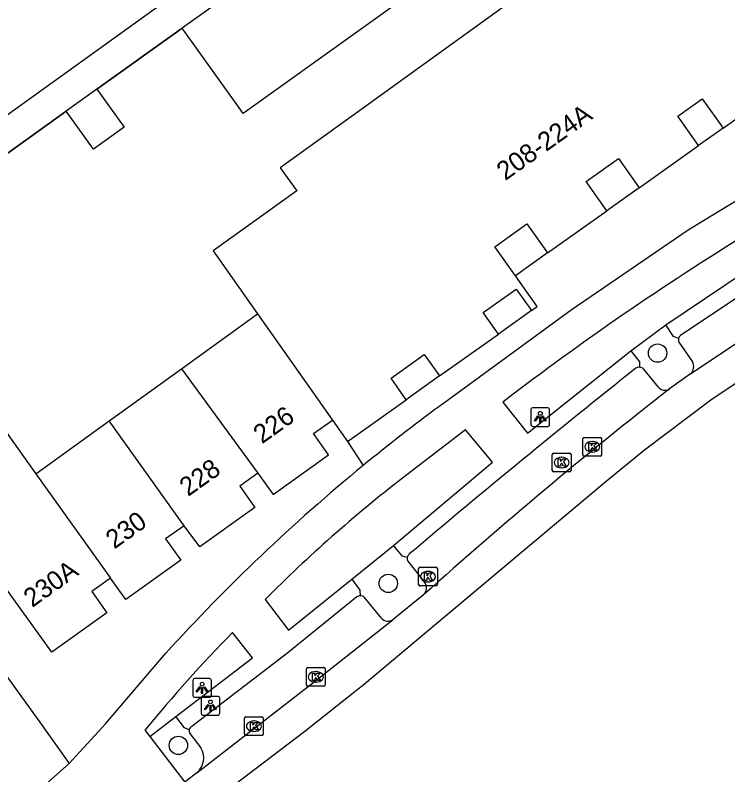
# Model space of a CAD drawing. Extents: x 159265 to 160143, y 383413 to 384319.
# Drawn here: x 159504.94 to 159542.94, y 383502.51 to 383543.03 of the extents above; entities that cross this region are included whole.
import ezdxf

# ---------------------------------------------------------------- set-up
doc = ezdxf.new("R2010")
doc.units = 0
for name, color, linetype in [('IMGEO_Boom', 7, 'Continuous'), ('IMGEO_Groenvoorziening', 7, 'Continuous'), ('IMGEO_Haag', 7, 'Continuous'), ('IMGEO_Kolk', 7, 'Continuous'), ('IMGEO_Lichtpunt', 7, 'Continuous'), ('IMGEO_Muur', 7, 'Continuous'), ('IMGEO_Pand', 7, 'Continuous'), ('IMGEO_Pand_nummerreeks', 7, 'Continuous'), ('IMGEO_Parkeervlak_open', 7, 'Continuous'), ('IMGEO_Rijbaan_lokaal_gesloten', 7, 'Continuous'), ('IMGEO_Rijbaan_lokaal_open', 7, 'Continuous'), ('IMGEO_Voetpad_open', 7, 'Continuous')]:
    doc.layers.add(name, color=color, linetype=linetype)

msp = doc.modelspace()

# ---------------------------------------------------------------- linework, layer by layer
at = {"layer": 'IMGEO_Boom'}
for centre in [(159539.192, 383525.003), (159524.831, 383512.721), (159513.639, 383504.082)]:
    msp.add_circle(centre, 0.489, dxfattribs=at)
at = {"layer": 'IMGEO_Groenvoorziening'}
for points in [[(159537.772, 383525.133), (159539.641, 383526.516)], [(159522.89, 383512.944), (159525.119, 383514.741)], [(159512.114, 383504.554), (159513.502, 383505.616)]]:
    msp.add_lwpolyline(points, dxfattribs=at)
at = {"layer": 'IMGEO_Haag'}
for points in [[(159542.683, 383537.009), (159541.382, 383536.082)], [(159538.21, 383533.822), (159536.493, 383532.599)], [(159533.33, 383530.346), (159531.613, 383529.123)], [(159532.464, 383527.274), (159530.706, 383526.022)], [(159527.564, 383523.784), (159525.79, 383522.52)], [(159522.664, 383520.294), (159523.497, 383519.011)]]:
    msp.add_lwpolyline(points, dxfattribs=at)
at = {"layer": 'IMGEO_Kolk'}
for p, q in [((159535.21, 383519.582), (159535.21, 383520.434)), ((159535.285, 383520.508), (159536.137, 383520.508)), ((159535.698, 383520.288), (159535.723, 383520.288)), ((159536.211, 383520.434), (159536.211, 383519.582)), ((159533.577, 383518.739), (159533.577, 383519.591)), ((159533.652, 383519.665), (159534.504, 383519.665)), ((159534.065, 383519.445), (159534.09, 383519.445)), ((159534.578, 383519.591), (159534.578, 383518.739)), ((159536.137, 383519.508), (159535.285, 383519.508)), ((159535.721, 383519.728), (159535.696, 383519.728)), ((159534.504, 383518.665), (159533.652, 383518.665)), ((159534.088, 383518.885), (159534.063, 383518.885)), ((159526.451, 383512.656), (159526.451, 383513.508)), ((159526.526, 383513.582), (159527.378, 383513.582)), ((159526.939, 383513.362), (159526.964, 383513.362)), ((159527.452, 383513.508), (159527.452, 383512.656)), ((159527.378, 383512.582), (159526.526, 383512.582)), ((159526.962, 383512.802), (159526.937, 383512.802)), ((159520.468, 383507.309), (159520.468, 383508.161)), ((159520.543, 383508.235), (159521.395, 383508.235)), ((159521.469, 383508.161), (159521.469, 383507.309)), ((159520.956, 383508.015), (159520.981, 383508.015)), ((159520.979, 383507.455), (159520.954, 383507.455)), ((159521.395, 383507.235), (159520.543, 383507.235)), ((159517.165, 383504.676), (159517.165, 383505.528)), ((159517.24, 383505.602), (159518.092, 383505.602)), ((159517.653, 383505.382), (159517.678, 383505.382)), ((159518.166, 383505.528), (159518.166, 383504.676)), ((159518.092, 383504.602), (159517.24, 383504.602)), ((159517.676, 383504.822), (159517.651, 383504.822))]:
    msp.add_line(p, q, dxfattribs=at)
for points in [[(159535.21, 383519.582), (159535.21, 383520.434)], [(159535.285, 383520.508), (159536.137, 383520.508)], [(159536.211, 383520.434), (159536.211, 383519.582)], [(159535.531, 383520.208), (159535.654, 383520.208), (159535.654, 383520.057), (159535.784, 383520.208), (159535.948, 383520.208), (159535.802, 383520.057), (159535.955, 383519.808), (159535.803, 383519.808), (159535.718, 383519.972), (159535.654, 383519.905), (159535.654, 383519.808), (159535.531, 383519.808), (159535.531, 383520.208)], [(159533.577, 383518.739), (159533.577, 383519.591)], [(159533.652, 383519.665), (159534.504, 383519.665)], [(159534.578, 383519.591), (159534.578, 383518.739)], [(159536.137, 383519.508), (159535.285, 383519.508)], [(159533.898, 383519.365), (159534.021, 383519.365), (159534.021, 383519.214), (159534.151, 383519.365), (159534.315, 383519.365), (159534.169, 383519.214), (159534.322, 383518.965), (159534.17, 383518.965), (159534.085, 383519.129), (159534.021, 383519.062), (159534.021, 383518.965), (159533.898, 383518.965), (159533.898, 383519.365)], [(159534.504, 383518.665), (159533.652, 383518.665)], [(159526.451, 383512.656), (159526.451, 383513.508)], [(159526.526, 383513.582), (159527.378, 383513.582)], [(159527.452, 383513.508), (159527.452, 383512.656)], [(159526.772, 383513.282), (159526.895, 383513.282), (159526.895, 383513.131), (159527.025, 383513.282), (159527.189, 383513.282), (159527.043, 383513.131), (159527.196, 383512.882), (159527.044, 383512.882), (159526.959, 383513.046), (159526.895, 383512.979), (159526.895, 383512.882), (159526.772, 383512.882), (159526.772, 383513.282)], [(159527.378, 383512.582), (159526.526, 383512.582)], [(159520.468, 383507.309), (159520.468, 383508.161)], [(159520.543, 383508.235), (159521.395, 383508.235)], [(159521.469, 383508.161), (159521.469, 383507.309)], [(159520.789, 383507.935), (159520.912, 383507.935), (159520.912, 383507.784), (159521.042, 383507.935), (159521.206, 383507.935), (159521.06, 383507.784), (159521.213, 383507.535), (159521.061, 383507.535), (159520.976, 383507.699), (159520.912, 383507.632), (159520.912, 383507.535), (159520.789, 383507.535), (159520.789, 383507.935)], [(159521.395, 383507.235), (159520.543, 383507.235)], [(159517.165, 383504.676), (159517.165, 383505.528)], [(159517.24, 383505.602), (159518.092, 383505.602)], [(159517.486, 383505.302), (159517.609, 383505.302), (159517.609, 383505.151), (159517.739, 383505.302), (159517.903, 383505.302), (159517.757, 383505.151), (159517.91, 383504.902), (159517.758, 383504.902), (159517.673, 383505.066), (159517.609, 383504.999), (159517.609, 383504.902), (159517.486, 383504.902), (159517.486, 383505.302)], [(159518.166, 383505.528), (159518.166, 383504.676)], [(159518.092, 383504.602), (159517.24, 383504.602)]]:
    msp.add_lwpolyline(points, dxfattribs=at)
for centre, start, end in [((159535.287, 383520.432), 91.552, 178.448), ((159535.287, 383520.432), 91.552, 178.448), ((159536.135, 383520.432), 1.552, 88.448), ((159536.135, 383520.432), 1.552, 88.448), ((159533.654, 383519.589), 91.552, 178.448), ((159533.654, 383519.589), 91.552, 178.448), ((159534.502, 383519.589), 1.552, 88.448), ((159534.502, 383519.589), 1.552, 88.448), ((159535.287, 383519.584), 181.552, 268.448), ((159535.287, 383519.584), 181.552, 268.448), ((159536.135, 383519.584), 271.552, 358.448), ((159536.135, 383519.584), 271.552, 358.448), ((159533.654, 383518.741), 181.552, 268.448), ((159533.654, 383518.741), 181.552, 268.448), ((159534.502, 383518.741), 271.552, 358.448), ((159534.502, 383518.741), 271.552, 358.448), ((159526.528, 383513.506), 91.552, 178.448), ((159526.528, 383513.506), 91.552, 178.448), ((159527.376, 383513.506), 1.552, 88.448), ((159527.376, 383513.506), 1.552, 88.448), ((159526.528, 383512.658), 181.552, 268.448), ((159526.528, 383512.658), 181.552, 268.448), ((159527.376, 383512.658), 271.552, 358.448), ((159527.376, 383512.658), 271.552, 358.448), ((159520.545, 383508.159), 91.552, 178.448), ((159520.545, 383508.159), 91.552, 178.448), ((159521.393, 383508.159), 1.552, 88.448), ((159521.393, 383508.159), 1.552, 88.448), ((159520.545, 383507.311), 181.552, 268.448), ((159520.545, 383507.311), 181.552, 268.448), ((159521.393, 383507.311), 271.552, 358.448), ((159521.393, 383507.311), 271.552, 358.448), ((159517.242, 383505.526), 91.552, 178.448), ((159517.242, 383505.526), 91.552, 178.448), ((159518.09, 383505.526), 1.552, 88.448), ((159518.09, 383505.526), 1.552, 88.448), ((159517.242, 383504.678), 181.552, 268.448), ((159517.242, 383504.678), 181.552, 268.448), ((159518.09, 383504.678), 271.552, 358.448), ((159518.09, 383504.678), 271.552, 358.448)]:
    msp.add_arc(centre, 0.0765, start, end, dxfattribs=at)
for centre, major_axis, ratio, start_param, end_param in [((159535.697, 383520.008), (-0.387, 0.002), 0.722429, 4.712389, 7.853982), ((159535.722, 383520.008), (-0.39, 0.002), 0.717154, 1.570796, 4.712389), ((159534.064, 383519.165), (-0.387, 0.002), 0.722429, 4.712389, 7.853982), ((159534.089, 383519.165), (-0.39, 0.002), 0.717154, 1.570796, 4.712389), ((159526.938, 383513.082), (-0.387, 0.002), 0.722429, 4.712389, 7.853982), ((159526.963, 383513.082), (-0.39, 0.002), 0.717154, 1.570796, 4.712389), ((159520.955, 383507.735), (-0.387, 0.002), 0.722429, 4.712389, 7.853982), ((159520.98, 383507.735), (-0.39, 0.002), 0.717154, 1.570796, 4.712389), ((159517.652, 383505.102), (-0.387, 0.002), 0.722429, 4.712389, 7.853982), ((159517.677, 383505.102), (-0.39, 0.002), 0.717154, 1.570796, 4.712389)]:
    msp.add_ellipse(centre, major_axis=major_axis, ratio=ratio, start_param=start_param, end_param=end_param, dxfattribs=at)
at = {"layer": 'IMGEO_Lichtpunt'}
for p, q in [((159532.439, 383521.992), (159532.439, 383521.185)), ((159532.439, 383521.992), (159532.439, 383521.185)), ((159533.341, 383522.087), (159532.533, 383522.087)), ((159533.341, 383522.087), (159532.533, 383522.087)), ((159533.435, 383521.185), (159533.435, 383521.992)), ((159533.435, 383521.185), (159533.435, 383521.992)), ((159532.533, 383521.091), (159533.341, 383521.091)), ((159532.533, 383521.091), (159533.341, 383521.091)), ((159514.403, 383507.549), (159514.403, 383506.742)), ((159514.403, 383507.549), (159514.403, 383506.742)), ((159515.305, 383507.644), (159514.497, 383507.644)), ((159515.305, 383507.644), (159514.497, 383507.644)), ((159515.399, 383506.742), (159515.399, 383507.549)), ((159515.399, 383506.742), (159515.399, 383507.549)), ((159514.497, 383506.648), (159515.305, 383506.648)), ((159514.497, 383506.648), (159515.305, 383506.648)), ((159514.851, 383506.601), (159514.851, 383505.794)), ((159514.851, 383506.601), (159514.851, 383505.794)), ((159515.753, 383506.696), (159514.945, 383506.696)), ((159515.753, 383506.696), (159514.945, 383506.696)), ((159515.847, 383505.794), (159515.847, 383506.601)), ((159515.847, 383505.794), (159515.847, 383506.601)), ((159514.945, 383505.7), (159515.753, 383505.7)), ((159514.945, 383505.7), (159515.753, 383505.7))]:
    msp.add_line(p, q, dxfattribs=at)
for points in [[(159532.813, 383521.656), (159532.852, 383521.628), (159532.664, 383521.366), (159532.626, 383521.393), (159532.813, 383521.656)], [(159532.915, 383521.608), (159532.962, 383521.608), (159532.962, 383521.286), (159532.915, 383521.286), (159532.915, 383521.608)], [(159533.025, 383521.628), (159533.063, 383521.655), (159533.25, 383521.393), (159533.211, 383521.365), (159533.025, 383521.628)], [(159514.777, 383507.213), (159514.816, 383507.185), (159514.628, 383506.923), (159514.59, 383506.95), (159514.777, 383507.213)], [(159514.879, 383507.165), (159514.926, 383507.165), (159514.926, 383506.843), (159514.879, 383506.843), (159514.879, 383507.165)], [(159514.989, 383507.185), (159515.027, 383507.212), (159515.214, 383506.95), (159515.175, 383506.922), (159514.989, 383507.185)], [(159515.225, 383506.265), (159515.264, 383506.237), (159515.076, 383505.975), (159515.038, 383506.002), (159515.225, 383506.265)], [(159515.327, 383506.217), (159515.374, 383506.217), (159515.374, 383505.895), (159515.327, 383505.895), (159515.327, 383506.217)], [(159515.437, 383506.237), (159515.475, 383506.264), (159515.662, 383506.002), (159515.623, 383505.974), (159515.437, 383506.237)]]:
    msp.add_lwpolyline(points, dxfattribs=at)
for centre in [(159532.938, 383521.79), (159514.902, 383507.347), (159515.35, 383506.399)]:
    msp.add_circle(centre, 0.0994, dxfattribs=at)
for centre, start, end in [((159532.533, 383521.992), 90, 180), ((159532.533, 383521.992), 90, 180), ((159533.341, 383521.992), 0, 90), ((159533.341, 383521.992), 0, 90), ((159532.533, 383521.185), 180, 270), ((159532.533, 383521.185), 180, 270), ((159533.341, 383521.185), 270, 0), ((159533.341, 383521.185), 270, 360), ((159514.497, 383507.549), 90, 180), ((159514.497, 383507.549), 90, 180), ((159515.305, 383507.549), 0, 90), ((159515.305, 383507.549), 0, 90), ((159514.497, 383506.742), 180, 270), ((159514.497, 383506.742), 180, 270), ((159514.945, 383506.601), 90, 180), ((159514.945, 383506.601), 90, 180), ((159515.305, 383506.742), 270, 0), ((159515.305, 383506.742), 270, 360), ((159515.753, 383506.601), 0, 90), ((159515.753, 383506.601), 0, 90), ((159514.945, 383505.794), 180, 270), ((159514.945, 383505.794), 180, 270), ((159515.753, 383505.794), 270, 0), ((159515.753, 383505.794), 270, 360)]:
    msp.add_arc(centre, 0.0946, start, end, dxfattribs=at)
at = {"layer": 'IMGEO_Muur'}
for points in [[(159509.295, 383539.074), (159513.845, 383542.332)], [(159503.016, 383534.579), (159507.664, 383537.907)]]:
    msp.add_lwpolyline(points, dxfattribs=at)
at = {"layer": 'IMGEO_Pand'}
for points in [[(159532.823, 383556.687), (159534.559, 383552.153), (159536.386, 383547.381), (159523.125, 383537.808), (159519.07, 383534.881), (159519.948, 383533.664), (159515.497, 383530.451), (159517.861, 383527.097)], [(159524.071, 383553.282), (159528.742, 383555.068), (159529.302, 383555.282), (159530.81, 383551.341), (159529.716, 383546.827), (159517.098, 383537.79), (159516.756, 383538.267), (159513.845, 383542.332)], [(159524.071, 383553.282), (159525.16, 383550.433), (159513.845, 383542.332)], [(159542.683, 383537.009), (159548.693, 383541.29), (159548.876, 383542.018)], [(159509.295, 383539.074), (159510.747, 383537.047), (159509.116, 383535.88), (159507.664, 383537.907)], [(159509.295, 383539.074), (159507.664, 383537.907)], [(159541.382, 383536.082), (159540.276, 383537.636), (159541.577, 383538.563), (159542.683, 383537.009)], [(159538.21, 383533.822), (159541.382, 383536.082)], [(159536.493, 383532.599), (159535.387, 383534.154), (159537.104, 383535.376), (159538.21, 383533.822)], [(159533.33, 383530.346), (159536.493, 383532.599)], [(159531.613, 383529.123), (159530.507, 383530.677), (159532.224, 383531.9), (159533.33, 383530.346)], [(159532.464, 383527.274), (159532.773, 383527.494), (159531.613, 383529.123)], [(159530.706, 383526.022), (159529.895, 383527.162), (159531.653, 383528.414), (159532.464, 383527.274)], [(159513.797, 383524.163), (159517.796, 383527.05), (159517.861, 383527.097)], [(159517.861, 383527.097), (159521.853, 383521.433)], [(159527.564, 383523.784), (159530.706, 383526.022)], [(159525.79, 383522.52), (159524.979, 383523.66), (159526.753, 383524.924), (159527.564, 383523.784)], [(159509.948, 383521.385), (159513.797, 383524.163)], [(159513.797, 383524.163), (159517.872, 383518.598)], [(159522.664, 383520.294), (159525.79, 383522.52)], [(159506.044, 383518.566), (159509.948, 383521.385)], [(159513.944, 383515.799), (159509.948, 383521.385)], [(159517.872, 383518.598), (159518.7, 383517.47), (159521.646, 383519.569), (159520.836, 383520.708), (159521.853, 383521.433)], [(159521.853, 383521.433), (159522.664, 383520.294)], [(159498.156, 383516.556), (159499.562, 383517.557), (159504.339, 383520.96), (159506.044, 383518.566)], [(159506.044, 383518.566), (159510.018, 383513.003)], [(159517.872, 383518.598), (159516.912, 383517.914), (159517.723, 383516.774), (159514.777, 383514.675), (159513.944, 383515.799)], [(159513.944, 383515.799), (159512.956, 383515.096), (159513.767, 383513.956), (159510.829, 383511.863), (159510.018, 383513.003)], [(159510.018, 383513.003), (159509.017, 383512.29), (159509.828, 383511.15), (159506.889, 383509.056), (159502.399, 383515.277), (159500.198, 383513.689)]]:
    msp.add_lwpolyline(points, dxfattribs=at)
at = {"layer": 'IMGEO_Parkeervlak_open'}
for points in [[(159540.334, 383525.582), (159541.048, 383524.538)], [(159539.233, 383523.189), (159538.45, 383524.17)], [(159525.87, 383513.901), (159526.765, 383512.787)], [(159524.462, 383510.87), (159523.564, 383511.976)], [(159514.257, 383504.723), (159514.845, 383503.949)]]:
    msp.add_lwpolyline(points, dxfattribs=at)
for centre, radius, start, end in [((159540.607, 383525.712), 0.302, 165.016, 205.4225), ((159540.606, 383524.275), 0.514, 311.9613, 30.76), ((159538.217, 383523.862), 0.386, 52.9084, 88.2115), ((159539.584, 383523.475), 0.453, 219.2397, 301.8987), ((159526.171, 383514.037), 0.33, 168.9215, 204.2643), ((159526.388, 383512.475), 0.489, 312.5452, 39.6229), ((159523.345, 383511.742), 0.321, 46.9085, 93.0474), ((159524.821, 383511.192), 0.482, 221.9361, 305.1463), ((159514.471, 383504.863), 0.256, 168.9502, 213.2029), ((159513.945, 383503.414), 1.046, 309.928, 30.7168)]:
    msp.add_arc(centre, radius, start, end, dxfattribs=at)
at = {"layer": 'IMGEO_Rijbaan_lokaal_gesloten'}
for points in [[(159540.95, 383523.893), (159555.701, 383533.767)], [(159556.314, 383532.084), (159542.031, 383522.493), (159538.496, 383519.827), (159536.444, 383518.15), (159523.45, 383507.257), (159523.234, 383507.076), (159520.375, 383504.829), (159505.707, 383493.657)], [(159540.95, 383523.893), (159539.823, 383523.091)], [(159526.719, 383512.115), (159525.098, 383510.798)], [(159514.617, 383502.612), (159520.716, 383507.346), (159525.098, 383510.798)], [(159514.617, 383502.612), (159513.979, 383502.12)]]:
    msp.add_lwpolyline(points, dxfattribs=at)
msp.add_arc((159697.633, 383321.374), 256.113, 128.0374, 131.86215, dxfattribs=at)
at = {"layer": 'IMGEO_Rijbaan_lokaal_open'}
for points in [[(159500.198, 383513.689), (159506.2, 383505.387), (159507.817, 383503.114)], [(159507.817, 383503.114), (159502.713, 383498.59), (159502.651, 383498.548)]]:
    msp.add_lwpolyline(points, dxfattribs=at)
at = {"layer": 'IMGEO_Voetpad_open'}
for points in [[(159513.356, 383551.255), (159516.778, 383546.526), (159500, 383534.46), (159499.839, 383534.344), (159498.715, 383535.965), (159496.488, 383539.005)], [(159513.845, 383542.332), (159509.295, 383539.074)], [(159527.578, 383522.183), (159534.588, 383527.313), (159540.831, 383531.581), (159547.221, 383535.472), (159553.618, 383539.198)], [(159507.664, 383537.907), (159503.016, 383534.579)], [(159553.612, 383534.761), (159540.409, 383525.939)], [(159539.641, 383526.516), (159544.893, 383530.042), (159544.007, 383531.389)], [(159540.315, 383525.79), (159540.05, 383525.886), (159539.641, 383526.516)], [(159530.941, 383522.394), (159532.249, 383520.732), (159537.772, 383525.133)], [(159537.772, 383525.133), (159538.224, 383524.539), (159538.229, 383524.248)], [(159525.119, 383514.741), (159530.397, 383519.194), (159528.947, 383520.911), (159525.589, 383518.331)], [(159525.847, 383514.1), (159525.585, 383514.176), (159525.119, 383514.741)], [(159518.262, 383511.861), (159519.508, 383510.222), (159522.89, 383512.944)], [(159522.89, 383512.944), (159523.319, 383512.359), (159523.328, 383512.062)], [(159523.158, 383512.005), (159519.476, 383509.012), (159514.35, 383505.088)], [(159513.502, 383505.616), (159517.596, 383508.754), (159516.526, 383510.099)], [(159507.817, 383503.114), (159509.744, 383505.222), (159512.968, 383508.994)], [(159514.22, 383504.912), (159513.964, 383505.021), (159513.502, 383505.616)], [(159511.859, 383504.888), (159512.114, 383504.554)], [(159512.114, 383504.554), (159513.979, 383502.12)]]:
    msp.add_lwpolyline(points, dxfattribs=at)
for centre, radius, start, end in [((159627.36, 383396.325), 158.713, 121.68016, 127.40907), ((159540.603, 383525.712), 0.298, 130.5741, 164.9325), ((159835.179, 383149.59), 478.146, 128.41836, 130.29724), ((159538.216, 383523.875), 0.373, 88.0087, 114.7415), ((159585.985, 383442.827), 98.532, 126.35354, 129.35948), ((159586.238, 383442.521), 98.93, 129.36036, 137.78465), ((159572.569, 383457.745), 76.667, 127.79066, 135.10062), ((159526.17, 383514.039), 0.328, 135.1352, 169.3477), ((159523.346, 383511.726), 0.336, 93.0685, 124.0035), ((159569.037, 383458.375), 73.708, 135.43229, 140.87212), ((159514.467, 383504.865), 0.252, 117.806, 169.2921)]:
    msp.add_arc(centre, radius, start, end, dxfattribs=at)

# ---------------------------------------------------------------- texts
at = {"layer": 'IMGEO_Pand_nummerreeks'}
for s, rotation, p in [('208-224A', 35.4661, (159531.069, 383534.173)), ('226', 35.4661, (159518.097, 383520.135)), ('228', 35.4685, (159514.156, 383517.327)), ('230', 35.4607, (159510.222, 383514.523)), ('230A', 35.4675, (159505.843, 383511.405))]:
    msp.add_text(s, height=1, rotation=rotation, dxfattribs=at).set_placement(p)

doc.saveas('drawing.dxf')
